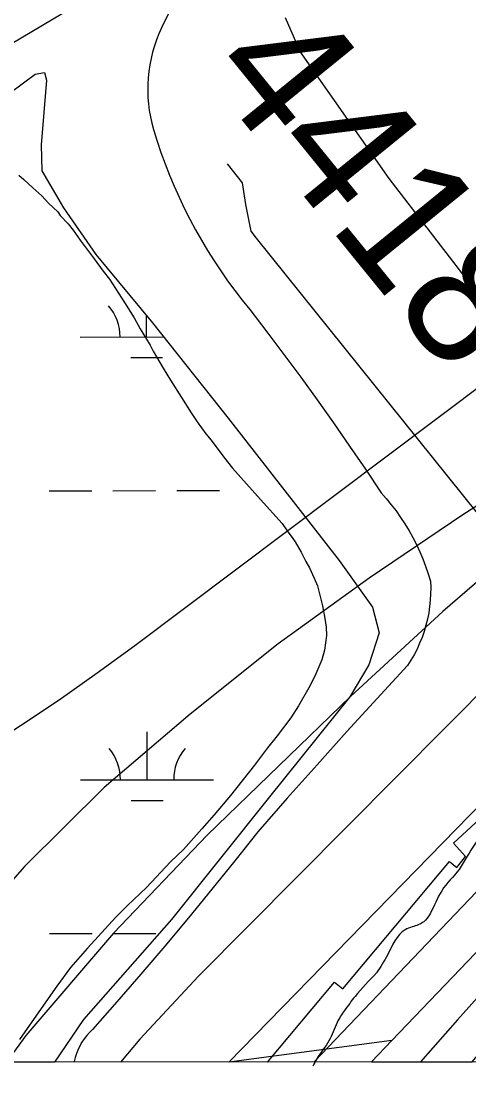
# Model space of a CAD drawing. Extents: x 3297753 to 3335611, y 652252 to 677623.
# Drawn here: x 3312663 to 3313000, y 657631 to 658424 of the extents above; entities that cross this region are included whole.
import ezdxf

# ---------------------------------------------------------------- set-up
doc = ezdxf.new("R2010")
doc.units = 0
for name, color, linetype in [('V-GRID-FRAM', 7, 'Continuous'), ('V-LEVE-TOET', 7, 'Continuous'), ('V-RIVR-EDGE', 7, 'Continuous'), ('V-ROAD-CNTR', 7, 'Continuous'), ('V-RRAP-RVMT', 7, 'Continuous'), ('V-SITE-VEGE', 7, 'Continuous'), ('V-SURV-IDEN', 7, 'Continuous'), ('V-TOPO-DPTH', 7, 'Continuous'), ('V-TOPO-MAJR', 7, 'Continuous'), ('V-TOPO-MINR', 7, 'Continuous'), ('V-TOPO-SHOR', 7, 'Continuous'), ('V-TOPO-WATR', 7, 'Continuous'), ('V-WETL-SWMP', 7, 'Continuous')]:
    doc.layers.add(name, color=color, linetype=linetype)

msp = doc.modelspace()

# ---------------------------------------------------------------- linework, layer by layer
at = {"layer": 'V-GRID-FRAM'}
msp.add_lwpolyline([(3301859.64, 675814.9), (3333399.09, 675847.01), (3333425.54, 657662.73), (3301870.22, 657630.6), (3301859.64, 675814.9)], dxfattribs=at)
at = {"layer": 'V-LEVE-TOET'}
msp.add_lwpolyline([(3312718.03, 658443.62), (3312655.01, 658406.13), (3312596.07, 658376.2), (3312563.57, 658351.36), (3312517.34, 658315.17), (3312454.13, 658271.02), (3312395.59, 658227.8), (3312358.54, 658211.44), (3312301.06, 658171.77), (3312224.05, 658118.61), (3312177.95, 658077.72), (3312157.12, 658055.19), (3312146.72, 658036.89), (3312135.62, 658015.83), (3312122.14, 657995.86), (3312098.92, 657961.53), (3312062.25, 657932.54)], dxfattribs=at)
at = {"layer": 'V-RIVR-EDGE'}
for points in [[(3313489.72, 658309.68), (3313468.75, 658286.64), (3313453.99, 658271.09), (3313439.22, 658252.94), (3313435.74, 658245.15), (3313427.49, 658233.92), (3313425.31, 658228.29), (3313417.03, 658207.97), (3313404.44, 658194.58), (3313401.4, 658191.12), (3313402.26, 658186.35), (3313401.39, 658185.06), (3313394.03, 658187.67), (3313391.87, 658186.81), (3313387.52, 658179.46), (3313378.83, 658169.09), (3313364.51, 658154.84), (3313353.65, 658141.45), (3313336.73, 658125.47), (3313307.25, 658110.82), (3313288.17, 658097.01), (3313272.55, 658085.36), (3313260.82, 658066.78), (3313246.9, 658041.7), (3313237.77, 658024.84), (3313234.68, 658004.06), (3313228.99, 657976.8), (3313225.49, 657962.95), (3313219.41, 657955.61), (3313211.17, 657949.57), (3313198.17, 657947.43), (3313181.72, 657946.18), (3313170.03, 657948.37), (3313165.71, 657950.54), (3313160.96, 657956.18), (3313152.75, 657960.53), (3313147.98, 657959.68), (3313133.22, 657941.97), (3313122.38, 657937.23), (3313115.02, 657935.95), (3313113.71, 657933.79), (3313124.51, 657922.5), (3313141.77, 657899.95), (3313142.64, 657898.65), (3313143.06, 657897.35), (3313144.78, 657892.58), (3313140.01, 657889.56), (3313129.19, 657888.29), (3313121.83, 657888.74), (3313115.77, 657890.49), (3313111.87, 657887.03), (3313107.95, 657877.52), (3313103.18, 657875.8), (3313097.98, 657876.24), (3313092.79, 657878.42), (3313088.49, 657888.39), (3313088.09, 657901.81), (3313082.95, 657922.61), (3313074.78, 657948.17), (3313070.05, 657960.74), (3313065.74, 657969.84), (3313059.27, 657978.08), (3313048.91, 657991.53), (3313038.56, 658006.71), (3313035.11, 658011.48), (3313032.95, 658016.25), (3313022.98, 658009.78), (3313025.13, 658005.44), (3313025.13, 658002.85), (3313021.66, 657999.82), (3313023.37, 657992.46), (3313026.38, 657984.23), (3313027.24, 657979.89), (3313029.82, 657975.56), (3313028.95, 657972.53), (3313031.11, 657971.23), (3313035.01, 657972.52), (3313037.6, 657967.31), (3313041.04, 657961.24), (3313042.32, 657953.45), (3313042.7, 657928.33), (3313040.03, 657900.63), (3313037.38, 657880.29), (3313032.58, 657865.58), (3313009.94, 657814.55), (3312998.21, 657796.39), (3312992.12, 657786.45), (3312979.09, 657770.46), (3312970.39, 657753.17), (3312965.61, 657747.12), (3312956.94, 657743.24), (3312951.74, 657741.09), (3312938.27, 657722.07), (3312930.13, 657708.78)], [(3312930.13, 657708.78), (3312913.95, 657690.96), (3312906.13, 657680.59), (3312900.48, 657671.51), (3312894.39, 657657.67), (3312885.26, 657644.27), (3312882.33, 657638.73)]]:
    msp.add_spline(points, degree=3, dxfattribs=at)
at = {"layer": 'V-ROAD-CNTR'}
for points in [[(3312796.84, 658475.68), (3312768.61, 658418.66), (3312766.62, 658414.19), (3312764.82, 658409.63), (3312763.24, 658405), (3312761.87, 658400.3), (3312760.71, 658395.54), (3312759.77, 658390.73), (3312759.05, 658385.89), (3312758.55, 658381.02), (3312758.27, 658376.13), (3312758.21, 658371.23), (3312758.37, 658366.33), (3312758.75, 658361.45), (3312759.36, 658356.59)], [(3312759.36, 658356.59), (3312760.18, 658351.76), (3312761.22, 658346.97), (3312762.48, 658342.24), (3312765.18, 658333.57), (3312768.09, 658324.96), (3312771.2, 658316.42), (3312774.51, 658307.96), (3312778.02, 658299.58), (3312781.73, 658291.28), (3312785.64, 658283.08), (3312789.73, 658274.97), (3312794.02, 658266.96), (3312798.5, 658259.05), (3312803.16, 658251.25), (3312808.01, 658243.56), (3312813.03, 658235.99), (3312818.24, 658228.54), (3312823.62, 658221.22), (3312829.17, 658214.02), (3312834.89, 658206.96), (3312847.8, 658190.19), (3312860.55, 658173.29), (3312873.14, 658156.27), (3312885.56, 658139.12), (3312897.81, 658121.86), (3312909.88, 658104.47), (3312921.79, 658086.97), (3312933.52, 658069.34)], [(3312933.52, 658069.34), (3312937.45, 658064.93), (3312941.21, 658060.37), (3312944.8, 658055.68), (3312948.23, 658050.86), (3312951.47, 658045.93), (3312954.54, 658040.87), (3312957.42, 658035.72), (3312960.12, 658030.46), (3312962.62, 658025.11), (3312964.93, 658019.67), (3312967.04, 658014.15), (3312968.96, 658008.56), (3312970.67, 658002.9), (3312970.83, 657998.13), (3312970.78, 657993.36), (3312970.51, 657988.59), (3312970.02, 657983.84), (3312969.31, 657979.12), (3312968.38, 657974.44), (3312967.23, 657969.8), (3312965.87, 657965.23), (3312964.3, 657960.72), (3312962.53, 657956.29), (3312960.55, 657951.94), (3312958.37, 657947.69), (3312956, 657943.55), (3312953.44, 657939.52)], [(3312953.44, 657939.52), (3312930.6, 657914.85), (3312907.92, 657890.04), (3312885.41, 657865.07), (3312863.06, 657839.95), (3312840.89, 657814.69), (3312823.71, 657793.01), (3312806.34, 657771.48), (3312788.77, 657750.11), (3312771.02, 657728.89), (3312753.07, 657707.84), (3312734.94, 657686.95), (3312716.62, 657666.22), (3312714.42, 657664.01), (3312712.37, 657661.66), (3312710.48, 657659.18), (3312708.77, 657656.58), (3312707.22, 657653.87), (3312705.86, 657651.06), (3312704.69, 657648.17), (3312703.71, 657645.21), (3312702.93, 657642.19), (3312702.82, 657641.63)]]:
    msp.add_lwpolyline(points, dxfattribs=at)
at = {"layer": 'V-RRAP-RVMT'}
for p, q in [((3312987.99, 657806.25), (3313135.94, 657943.32)), ((3312997.1, 657796.25), (3312987.99, 657806.25)), ((3312990.35, 657787.96), (3312997.1, 657796.25)), ((3312904.7, 657696.64), (3312985.06, 657792.4)), ((3312985.06, 657792.4), (3312990.35, 657787.96)), ((3312848.2, 657641.78), (3312898.58, 657701.78)), ((3312898.58, 657701.78), (3312904.7, 657696.64)), ((3313591.86, 657642.54), (3312848.2, 657641.78))]:
    msp.add_line(p, q, dxfattribs=at)
at = {"layer": 'V-SITE-VEGE'}
for p, q in [((3312661.34, 658307.87), (3312665.03, 658304.71)), ((3312665.03, 658304.71), (3312671.78, 658298.36)), ((3312671.78, 658298.36), (3312678.5, 658292.35)), ((3312678.5, 658292.35), (3312683.58, 658286.93)), ((3312683.58, 658286.93), (3312690.65, 658280.27)), ((3312690.65, 658280.27), (3312692.37, 658277.7)), ((3312692.37, 658277.7), (3312698.45, 658271.34)), ((3312698.45, 658271.34), (3312702.2, 658266.54)), ((3312702.2, 658266.54), (3312707.33, 658259.16)), ((3312707.33, 658259.16), (3312711.08, 658254.04)), ((3312711.08, 658254.04), (3312717.9, 658245.08)), ((3312717.9, 658245.08), (3312724.73, 658235.79)), ((3312724.73, 658235.79), (3312729.5, 658229.71)), ((3312729.5, 658229.71), (3312740.82, 658212.37)), ((3312740.82, 658212.37), (3312748.04, 658200.8)), ((3312748.04, 658200.8), (3312752.55, 658192.42)), ((3312752.55, 658192.42), (3312760.12, 658180.21)), ((3312760.12, 658180.21), (3312762.23, 658175.69)), ((3312762.23, 658175.69), (3312769.82, 658162.82)), ((3312769.82, 658162.82), (3312775.33, 658153.82)), ((3312775.33, 658153.82), (3312783.57, 658140.97)), ((3312783.57, 658140.97), (3312790.79, 658129.4)), ((3312790.79, 658129.4), (3312795.25, 658122.66)), ((3312795.25, 658122.66), (3312801.74, 658113.69)), ((3312801.74, 658113.69), (3312805.81, 658108.9)), ((3312805.81, 658108.9), (3312815.37, 658096.09)), ((3312815.37, 658096.09), (3312821.84, 658087.77)), ((3312821.84, 658087.77), (3312842.85, 658064.18)), ((3312842.85, 658064.18), (3312859.1, 658046.33)), ((3312859.1, 658046.33), (3312862.87, 658040.88)), ((3312862.87, 658040.88), (3312867.29, 658035.12)), ((3312867.29, 658035.12), (3312869.01, 658032.55)), ((3312869.01, 658032.55), (3312873.5, 658024.83)), ((3312873.5, 658024.83), (3312876.98, 658017.73)), ((3312876.98, 658017.73), (3312879.75, 658012.9)), ((3312879.75, 658012.9), (3312883.25, 658005.15)), ((3312883.25, 658005.15), (3312885.72, 657999.33)), ((3312885.72, 657999.33), (3312889.45, 657984.38)), ((3312889.45, 657984.38), (3312891.37, 657974.95)), ((3312891.37, 657974.95), (3312892.22, 657968.42)), ((3312892.41, 657962.21), (3312891.1, 657951.04)), ((3312892.22, 657968.42), (3312892.41, 657962.21)), ((3312891.1, 657951.04), (3312889.03, 657943.77)), ((3312889.03, 657943.77), (3312883.83, 657931.5)), ((3312883.83, 657931.5), (3312879.18, 657922.85)), ((3312879.18, 657922.85), (3312871.41, 657909.19)), ((3312871.41, 657909.19), (3312865.79, 657900.18)), ((3312865.79, 657900.18), (3312855.38, 657886.77)), ((3312855.38, 657886.77), (3312848.13, 657877.71)), ((3312848.13, 657877.71), (3312838.37, 657864.65)), ((3312838.37, 657864.65), (3312820.39, 657841.85)), ((3312820.39, 657841.85), (3312808.06, 657827.4)), ((3312808.06, 657827.4), (3312798.88, 657816.97)), ((3312798.88, 657816.97), (3312784.94, 657801.49)), ((3312784.94, 657801.49), (3312775.4, 657792.04)), ((3312775.4, 657792.04), (3312757.31, 657772.83)), ((3312757.31, 657772.83), (3312742.99, 657759.31)), ((3312742.99, 657759.31), (3312734.09, 657750.53)), ((3312734.09, 657750.53), (3312712.85, 657727.3)), ((3312712.85, 657727.3), (3312700.19, 657712.84)), ((3312700.19, 657712.84), (3312689.8, 657698.77)), ((3312689.8, 657698.77), (3312669.41, 657669.35)), ((3312669.41, 657669.35), (3312661.88, 657658.65))]:
    msp.add_line(p, q, dxfattribs=at)
msp.add_lwpolyline([(3313006.71, 658218.37), (3312939.52, 658305.51), (3312872.81, 658400.73), (3312861.78, 658426.08)], dxfattribs=at)
at = {"layer": 'V-TOPO-DPTH'}
msp.add_line((3312926.29, 657641.86), (3312941.61, 657657.94), dxfattribs=at)
for points in [[(3312941.61, 657657.94), (3312819.15, 657641.75), (3313321.8, 658156.65), (3313332.72, 658167.48), (3313343.85, 658178.08), (3313355.31, 658188.31), (3313366.98, 658198.31), (3313377.44, 658206.99), (3313384.06, 658212.46), (3313390.7, 658217.92), (3313397.35, 658223.36), (3313404.01, 658228.79), (3314044.6, 658748.83), (3314045.65, 658749.7), (3314048.71, 658752.36), (3314051.02, 658754.46), (3314051.33, 658754.74), (3314211.39, 658897.94), (3314292.37, 658969.05), (3314374.22, 659039.14)], [(3312926.29, 657641.86), (3313001.97, 657641.94), (3313007.6, 657648.45), (3313063.03, 657711.79), (3313119.1, 657774.55), (3313175.61, 657836.94), (3313269.89, 657939.95), (3313300.08, 657972.47), (3313330.56, 658004.71), (3313361.49, 658036.52), (3313392.72, 658068.04), (3313449.68, 658124.75), (3313452.67, 658127.68), (3313455.7, 658130.58), (3313458.77, 658133.42), (3313461.88, 658136.23), (3313858.91, 658489.11)], [(3313592.33, 658315.92), (3313537.68, 658266.33), (3313467.99, 658202.25), (3313448.68, 658184.15), (3313429.6, 658165.82), (3313410.88, 658147.13), (3313392.39, 658128.2), (3312941.61, 657657.94), (3312926.29, 657641.86)], [(3313592.33, 658315.92), (3313537.68, 658266.33), (3313467.99, 658202.25), (3313448.68, 658184.15), (3313429.6, 658165.82), (3313410.88, 658147.13), (3313392.39, 658128.2), (3312941.61, 657657.94), (3312926.29, 657641.86)]]:
    msp.add_lwpolyline(points, dxfattribs=at)
at = {"layer": 'V-TOPO-MAJR'}
msp.add_lwpolyline([(3313976.87, 658802.04), (3313532.26, 658422.18), (3313502.14, 658396.97), (3313471.7, 658372.18), (3313440.76, 658348.01), (3313409.5, 658324.25), (3313353.52, 658282.59), (3313349.97, 658280.01), (3313346.38, 658277.48), (3313342.75, 658275.02), (3313339.07, 658272.62), (3312994.96, 658052.68), (3312924.7, 658005.33), (3312856.09, 657955.79), (3312789.98, 657902.98), (3312725.52, 657847.99), (3312665.68, 657788.66), (3312610.25, 657725.83)], dxfattribs=at)
at = {"layer": 'V-TOPO-MINR'}
for points in [[(3314374.22, 659039.14), (3314292.37, 658969.05), (3314211.39, 658897.94), (3314051.33, 658754.74), (3314051.02, 658754.46), (3314048.71, 658752.36), (3314045.65, 658749.7), (3314044.6, 658748.83), (3313404.01, 658228.79), (3313397.35, 658223.36), (3313390.7, 658217.92), (3313384.06, 658212.46), (3313377.44, 658206.99), (3313366.98, 658198.31), (3313355.31, 658188.31), (3313343.85, 658178.08), (3313332.72, 658167.48), (3313321.8, 658156.65), (3312819.15, 657641.75)], [(3314047.24, 658726.91), (3313532.31, 658298.1), (3313511.68, 658280.66), (3313491.22, 658263.01), (3313471.03, 658245.06), (3313451.01, 658226.9), (3313431.29, 658208.43), (3313411.79, 658189.75), (3313392.6, 658170.73), (3313373.62, 658151.5), (3313277.34, 658052.24), (3313210.47, 657983.14), (3313143.71, 657913.93), (3313077.11, 657844.56), (3313010.62, 657775.09), (3312883.37, 657641.82)], [(3313751.12, 658543.21), (3313409.78, 658275.24), (3313390.27, 658259.97), (3313370.72, 658244.76), (3313351.12, 658229.61), (3313331.49, 658214.5), (3313287.82, 658181.03), (3313247.03, 658148.42), (3313207.16, 658114.76), (3313168.69, 658079.52), (3313131.14, 658043.23), (3312796.34, 657706.23), (3312752.35, 657658.86), (3312737.76, 657641.67)], [(3313580.9, 658436.66), (3313506.17, 658379), (3313374.74, 658279.61), (3313365.12, 658272.41), (3313355.46, 658265.28), (3313345.72, 658258.24), (3313335.93, 658251.27), (3313201.12, 658156.27), (3313125.28, 658100.16), (3313051.28, 658041.83), (3312980.04, 657980.16), (3312910.65, 657916.26), (3312802.77, 657812.22), (3312732.52, 657738.67), (3312666.62, 657661.69), (3312652.08, 657641.58)], [(3313324.43, 658394.35), (3313323.41, 658393.05), (3313320.01, 658389.35), (3313316.41, 658385.82), (3313291.91, 658363.61), (3313289.01, 658361.04), (3313286.06, 658358.54), (3313283.03, 658356.11), (3313279.97, 658353.74), (3312748.45, 657954.48), (3312720.18, 657933.81), (3312691.58, 657913.63), (3312662.46, 657894.2), (3312633, 657875.25), (3312594.39, 657851.11), (3312584.14, 657844.41), (3312574.08, 657837.43), (3312564.31, 657830.04), (3312554.75, 657822.38), (3312545.9, 657814.06), (3312537.79, 657805.14), (3312530.8, 657795.32), (3312524.55, 657784.91), (3312478.46, 657641.4)], [(3313654.97, 658337.57), (3313464.61, 658164.85), (3313454.42, 658155.44), (3313444.34, 658145.9), (3313434.44, 658136.2), (3313424.65, 658126.37), (3313210.07, 657906.98), (3313166.95, 657862.5), (3313124.11, 657817.75), (3313081.69, 657772.61), (3313039.54, 657727.2), (3313025.33, 657711.75), (3312990.88, 657673.55), (3312963.08, 657641.9)]]:
    msp.add_lwpolyline(points, dxfattribs=at)
at = {"layer": 'V-TOPO-SHOR'}
msp.add_lwpolyline([(3312817.86, 658316.41), (3312829.23, 658302.17), (3312831.54, 658285.83), (3312835.78, 658265.91), (3312839.59, 658260.56), (3313072.5, 657971.25)], dxfattribs=at)
at = {"layer": 'V-TOPO-WATR'}
msp.add_lwpolyline([(3313592.33, 658315.92), (3313537.68, 658266.33), (3313467.99, 658202.25), (3313448.68, 658184.15), (3313429.6, 658165.82), (3313410.88, 658147.13), (3313392.39, 658128.2), (3312941.61, 657657.94), (3312926.29, 657641.86)], dxfattribs=at)
at = {"layer": 'V-WETL-SWMP'}
for p, q in [((3312631.6, 658352.74), (3312673.59, 658383.72)), ((3312673.59, 658383.72), (3312680.52, 658385.03)), ((3312680.52, 658385.03), (3312682.17, 658379.21)), ((3312682.17, 658379.21), (3312678.13, 658330.66)), ((3312678.13, 658330.66), (3312678.71, 658311.23)), ((3312678.71, 658311.23), (3312694.95, 658283.47)), ((3312694.95, 658283.47), (3312719.13, 658248.24)), ((3312719.13, 658248.24), (3312761.76, 658197.06)), ((3312757.35, 658186.38), (3312757.34, 658202.36)), ((3312761.76, 658197.06), (3312818.58, 658125.39)), ((3312707.35, 658186.33), (3312770.21, 658186.39)), ((3312745.37, 658170.94), (3312769.37, 658170.96)), ((3312818.58, 658125.39), (3312902.13, 658018.57)), ((3312684.06, 658070.87), (3312716.06, 658070.91)), ((3312732.06, 658070.92), (3312764.06, 658070.95)), ((3312780.06, 658070.97), (3312812.06, 658071)), ((3312902.13, 658018.57), (3312927.04, 657983.37)), ((3312927.04, 657983.37), (3312932.02, 657964.07)), ((3312932.02, 657964.07), (3312924.31, 657939.99)), ((3312924.31, 657939.99), (3312909.99, 657916.08)), ((3312909.99, 657916.08), (3312848.81, 657839.76)), ((3312757.68, 657853.71), (3312757.65, 657889.71)), ((3312707.69, 657853.66), (3312807.68, 657853.76)), ((3312745.7, 657838.26), (3312769.7, 657838.29)), ((3312848.81, 657839.76), (3312775.96, 657748.78)), ((3312775.96, 657748.78), (3312709.98, 657673.78)), ((3312684.39, 657738.2), (3312716.39, 657738.23)), ((3312732.39, 657738.25), (3312764.39, 657738.28)), ((3312709.98, 657673.78), (3312688.02, 657641.62)), ((3312688.02, 657641.62), (3311965.89, 657640.88))]:
    msp.add_line(p, q, dxfattribs=at)
for centre, start, end in [((3312702.11, 658186.8), 359.28647, 40.83013), ((3312702.44, 657854.12), 359.28647, 40.83013), ((3312812.93, 657854.24), 139.28648, 180.83014)]:
    msp.add_arc(centre, 35.25, start, end, dxfattribs=at)

# ---------------------------------------------------------------- texts
at = {"layer": 'V-SURV-IDEN'}
msp.add_text('4418+66.6', height=100, rotation=309.11141, dxfattribs=at).set_placement((3312799.46, 658385.43))

doc.saveas('drawing.dxf')
